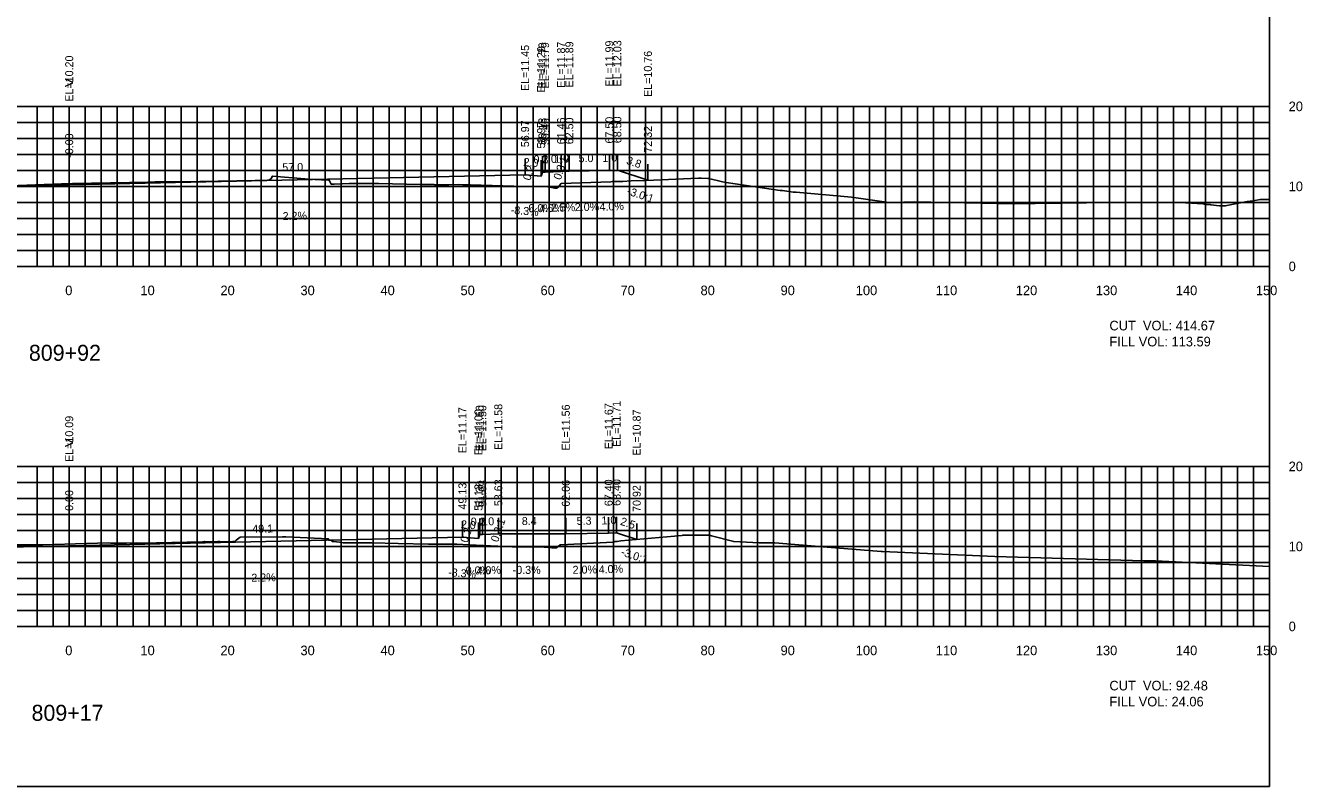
# Model space of a CAD drawing. Extents: x 1797419 to 1809236, y 248759 to 251512.
# Drawn here: x 1804325.5 to 1804485.1, y 250417.3 to 250512.4 of the extents above; entities that cross this region are included whole.
import ezdxf

# ---------------------------------------------------------------- set-up
doc = ezdxf.new("R2010")
doc.units = 0
for name, color, linetype in [('1', 7, 'Continuous'), ('10', 7, 'Continuous'), ('3', 7, 'Continuous'), ('31', 7, 'Continuous'), ('4', 7, 'Continuous'), ('60', 7, 'Continuous'), ('ANNO-TXT', 7, 'Continuous'), ('CL-CNST', 7, 'Continuous'), ('Level 62', 7, 'Continuous'), ('M-ROADS', 7, 'Continuous')]:
    doc.layers.add(name, color=color, linetype=linetype)

msp = doc.modelspace()

# ---------------------------------------------------------------- linework, layer by layer
for p, q in [((1804390.14, 250494.04), (1804390.14, 250496.04)), ((1804390.47, 250494.04), (1804390.47, 250496.04)), ((1804392.47, 250494.12), (1804392.47, 250496.12)), ((1804393.5, 250494.15), (1804393.5, 250496.15)), ((1804398.5, 250494.25), (1804398.5, 250496.25)), ((1804399.5, 250494.29), (1804399.5, 250496.29)), ((1804331, 250492.46), (1804331, 250494.46)), ((1804387.97, 250493.71), (1804387.97, 250495.71)), ((1804389.97, 250493.54), (1804389.97, 250495.54)), ((1804403.32, 250493.02), (1804403.32, 250495.02)), ((1804380.14, 250448.42), (1804380.14, 250450.42)), ((1804382.14, 250448.26), (1804382.14, 250450.26)), ((1804382.3, 250448.76), (1804382.3, 250450.76)), ((1804382.63, 250448.76), (1804382.63, 250450.76)), ((1804384.63, 250448.84), (1804384.63, 250450.84)), ((1804393.06, 250448.82), (1804393.06, 250450.82)), ((1804398.41, 250448.92), (1804398.41, 250450.92)), ((1804399.41, 250448.96), (1804399.41, 250450.96)), ((1804401.92, 250448.12), (1804401.92, 250450.12)), ((1804331, 250447.34), (1804331, 250449.34))]:
    msp.add_line(p, q)
msp.add_lwpolyline([(1804181, 250417.26), (1804481, 250417.26), (1804481, 250607.26), (1804181, 250607.26)], close=True)
at = {"layer": '60'}
for p, q in [((1804481, 250482.26), (1804481, 250502.26)), ((1804481.06, 250502.26), (1804481, 250502.26)), ((1804481.06, 250492.26), (1804481, 250492.26)), ((1804181, 250482.26), (1804481, 250482.26)), ((1804331, 250482.2), (1804331, 250482.26)), ((1804341, 250482.2), (1804341, 250482.26)), ((1804351, 250482.2), (1804351, 250482.26)), ((1804361, 250482.2), (1804361, 250482.26)), ((1804371, 250482.2), (1804371, 250482.26)), ((1804381, 250482.2), (1804381, 250482.26)), ((1804391, 250482.2), (1804391, 250482.26)), ((1804401, 250482.2), (1804401, 250482.26)), ((1804411, 250482.2), (1804411, 250482.26)), ((1804421, 250482.2), (1804421, 250482.26)), ((1804431, 250482.2), (1804431, 250482.26)), ((1804441, 250482.2), (1804441, 250482.26)), ((1804451, 250482.2), (1804451, 250482.26)), ((1804461, 250482.2), (1804461, 250482.26)), ((1804471, 250482.2), (1804471, 250482.26)), ((1804481, 250482.2), (1804481, 250482.26)), ((1804481.06, 250482.26), (1804481, 250482.26)), ((1804481, 250437.26), (1804481, 250457.26)), ((1804481.06, 250457.26), (1804481, 250457.26)), ((1804481.06, 250447.26), (1804481, 250447.26)), ((1804181, 250437.26), (1804481, 250437.26)), ((1804331, 250437.2), (1804331, 250437.26)), ((1804341, 250437.2), (1804341, 250437.26)), ((1804351, 250437.2), (1804351, 250437.26)), ((1804361, 250437.2), (1804361, 250437.26)), ((1804371, 250437.2), (1804371, 250437.26)), ((1804381, 250437.2), (1804381, 250437.26)), ((1804391, 250437.2), (1804391, 250437.26)), ((1804401, 250437.2), (1804401, 250437.26)), ((1804411, 250437.2), (1804411, 250437.26)), ((1804421, 250437.2), (1804421, 250437.26)), ((1804431, 250437.2), (1804431, 250437.26)), ((1804441, 250437.2), (1804441, 250437.26)), ((1804451, 250437.2), (1804451, 250437.26)), ((1804461, 250437.2), (1804461, 250437.26)), ((1804471, 250437.2), (1804471, 250437.26)), ((1804481, 250437.2), (1804481, 250437.26)), ((1804481.06, 250437.26), (1804481, 250437.26))]:
    msp.add_line(p, q, dxfattribs=at)
at = {"layer": 'CL-CNST'}
for points in [[(1804239.85, 250495.06), (1804250.35, 250491.57), (1804258.35, 250491.25), (1804258.68, 250491.25), (1804258.84, 250490.75), (1804260.84, 250490.91), (1804331, 250492.46), (1804387.97, 250493.71), (1804389.97, 250493.54), (1804390.14, 250494.04), (1804390.47, 250494.04), (1804392.47, 250494.12), (1804393.5, 250494.15), (1804398.5, 250494.25), (1804399.5, 250494.29), (1804403.32, 250493.02)], [(1804237.82, 250449.12), (1804246.11, 250446.36), (1804254.11, 250446.04), (1804254.44, 250446.04), (1804254.61, 250445.54), (1804256.61, 250445.71), (1804331, 250447.34), (1804380.14, 250448.42), (1804382.14, 250448.26), (1804382.3, 250448.76), (1804382.63, 250448.76), (1804384.63, 250448.84), (1804393.06, 250448.82), (1804398.41, 250448.92), (1804399.41, 250448.96), (1804401.92, 250448.12)]]:
    msp.add_lwpolyline(points, dxfattribs=at)
at = {"layer": 'Level 62'}
for p, q in [((1804181, 250502.26), (1804481, 250502.26)), ((1804327, 250482.26), (1804327, 250502.26)), ((1804329, 250482.26), (1804329, 250502.26)), ((1804331, 250482.26), (1804331, 250502.26)), ((1804333, 250482.26), (1804333, 250502.26)), ((1804335, 250482.26), (1804335, 250502.26)), ((1804337, 250482.26), (1804337, 250502.26)), ((1804339, 250482.26), (1804339, 250502.26)), ((1804341, 250482.26), (1804341, 250502.26)), ((1804343, 250482.26), (1804343, 250502.26)), ((1804345, 250482.26), (1804345, 250502.26)), ((1804347, 250482.26), (1804347, 250502.26)), ((1804349, 250482.26), (1804349, 250502.26)), ((1804351, 250482.26), (1804351, 250502.26)), ((1804353, 250482.26), (1804353, 250502.26)), ((1804355, 250482.26), (1804355, 250502.26)), ((1804357, 250482.26), (1804357, 250502.26)), ((1804359, 250482.26), (1804359, 250502.26)), ((1804361, 250482.26), (1804361, 250502.26)), ((1804363, 250482.26), (1804363, 250502.26)), ((1804365, 250482.26), (1804365, 250502.26)), ((1804367, 250482.26), (1804367, 250502.26)), ((1804369, 250482.26), (1804369, 250502.26)), ((1804371, 250482.26), (1804371, 250502.26)), ((1804373, 250482.26), (1804373, 250502.26)), ((1804375, 250482.26), (1804375, 250502.26)), ((1804377, 250482.26), (1804377, 250502.26)), ((1804379, 250482.26), (1804379, 250502.26)), ((1804381, 250482.26), (1804381, 250502.26)), ((1804383, 250482.26), (1804383, 250502.26)), ((1804385, 250482.26), (1804385, 250502.26)), ((1804387, 250482.26), (1804387, 250502.26)), ((1804389, 250482.26), (1804389, 250502.26)), ((1804391, 250482.26), (1804391, 250502.26)), ((1804393, 250482.26), (1804393, 250502.26)), ((1804395, 250482.26), (1804395, 250502.26)), ((1804397, 250482.26), (1804397, 250502.26)), ((1804399, 250482.26), (1804399, 250502.26)), ((1804401, 250482.26), (1804401, 250502.26)), ((1804403, 250482.26), (1804403, 250502.26)), ((1804405, 250482.26), (1804405, 250502.26)), ((1804407, 250482.26), (1804407, 250502.26)), ((1804409, 250482.26), (1804409, 250502.26)), ((1804411, 250482.26), (1804411, 250502.26)), ((1804413, 250482.26), (1804413, 250502.26)), ((1804415, 250482.26), (1804415, 250502.26)), ((1804417, 250482.26), (1804417, 250502.26)), ((1804419, 250482.26), (1804419, 250502.26)), ((1804421, 250482.26), (1804421, 250502.26)), ((1804423, 250482.26), (1804423, 250502.26)), ((1804425, 250482.26), (1804425, 250502.26)), ((1804427, 250482.26), (1804427, 250502.26)), ((1804429, 250482.26), (1804429, 250502.26)), ((1804431, 250482.26), (1804431, 250502.26)), ((1804433, 250482.26), (1804433, 250502.26)), ((1804435, 250482.26), (1804435, 250502.26)), ((1804437, 250482.26), (1804437, 250502.26)), ((1804439, 250482.26), (1804439, 250502.26)), ((1804441, 250482.26), (1804441, 250502.26)), ((1804443, 250482.26), (1804443, 250502.26)), ((1804445, 250482.26), (1804445, 250502.26)), ((1804447, 250482.26), (1804447, 250502.26)), ((1804449, 250482.26), (1804449, 250502.26)), ((1804451, 250482.26), (1804451, 250502.26)), ((1804453, 250482.26), (1804453, 250502.26)), ((1804455, 250482.26), (1804455, 250502.26)), ((1804457, 250482.26), (1804457, 250502.26)), ((1804459, 250482.26), (1804459, 250502.26)), ((1804461, 250482.26), (1804461, 250502.26)), ((1804463, 250482.26), (1804463, 250502.26)), ((1804465, 250482.26), (1804465, 250502.26)), ((1804467, 250482.26), (1804467, 250502.26)), ((1804469, 250482.26), (1804469, 250502.26)), ((1804471, 250482.26), (1804471, 250502.26)), ((1804473, 250482.26), (1804473, 250502.26)), ((1804475, 250482.26), (1804475, 250502.26)), ((1804477, 250482.26), (1804477, 250502.26)), ((1804479, 250482.26), (1804479, 250502.26)), ((1804481, 250482.26), (1804481, 250502.26)), ((1804181, 250500.26), (1804481, 250500.26)), ((1804181, 250498.26), (1804481, 250498.26)), ((1804181, 250496.26), (1804481, 250496.26)), ((1804181, 250494.26), (1804481, 250494.26)), ((1804181, 250492.26), (1804481, 250492.26)), ((1804181, 250490.26), (1804481, 250490.26)), ((1804181, 250488.26), (1804481, 250488.26)), ((1804181, 250486.26), (1804481, 250486.26)), ((1804181, 250484.26), (1804481, 250484.26)), ((1804181, 250482.26), (1804481, 250482.26)), ((1804181, 250457.26), (1804481, 250457.26)), ((1804327, 250437.26), (1804327, 250457.26)), ((1804329, 250437.26), (1804329, 250457.26)), ((1804331, 250437.26), (1804331, 250457.26)), ((1804333, 250437.26), (1804333, 250457.26)), ((1804335, 250437.26), (1804335, 250457.26)), ((1804337, 250437.26), (1804337, 250457.26)), ((1804339, 250437.26), (1804339, 250457.26)), ((1804341, 250437.26), (1804341, 250457.26)), ((1804343, 250437.26), (1804343, 250457.26)), ((1804345, 250437.26), (1804345, 250457.26)), ((1804347, 250437.26), (1804347, 250457.26)), ((1804349, 250437.26), (1804349, 250457.26)), ((1804351, 250437.26), (1804351, 250457.26)), ((1804353, 250437.26), (1804353, 250457.26)), ((1804355, 250437.26), (1804355, 250457.26)), ((1804357, 250437.26), (1804357, 250457.26)), ((1804359, 250437.26), (1804359, 250457.26)), ((1804361, 250437.26), (1804361, 250457.26)), ((1804363, 250437.26), (1804363, 250457.26)), ((1804365, 250437.26), (1804365, 250457.26)), ((1804367, 250437.26), (1804367, 250457.26)), ((1804369, 250437.26), (1804369, 250457.26)), ((1804371, 250437.26), (1804371, 250457.26)), ((1804373, 250437.26), (1804373, 250457.26)), ((1804375, 250437.26), (1804375, 250457.26)), ((1804377, 250437.26), (1804377, 250457.26)), ((1804379, 250437.26), (1804379, 250457.26)), ((1804381, 250437.26), (1804381, 250457.26)), ((1804383, 250437.26), (1804383, 250457.26)), ((1804385, 250437.26), (1804385, 250457.26)), ((1804387, 250437.26), (1804387, 250457.26)), ((1804389, 250437.26), (1804389, 250457.26)), ((1804391, 250437.26), (1804391, 250457.26)), ((1804393, 250437.26), (1804393, 250457.26)), ((1804395, 250437.26), (1804395, 250457.26)), ((1804397, 250437.26), (1804397, 250457.26)), ((1804399, 250437.26), (1804399, 250457.26)), ((1804401, 250437.26), (1804401, 250457.26)), ((1804403, 250437.26), (1804403, 250457.26)), ((1804405, 250437.26), (1804405, 250457.26)), ((1804407, 250437.26), (1804407, 250457.26)), ((1804409, 250437.26), (1804409, 250457.26)), ((1804411, 250437.26), (1804411, 250457.26)), ((1804413, 250437.26), (1804413, 250457.26)), ((1804415, 250437.26), (1804415, 250457.26)), ((1804417, 250437.26), (1804417, 250457.26)), ((1804419, 250437.26), (1804419, 250457.26)), ((1804421, 250437.26), (1804421, 250457.26)), ((1804423, 250437.26), (1804423, 250457.26)), ((1804425, 250437.26), (1804425, 250457.26)), ((1804427, 250437.26), (1804427, 250457.26)), ((1804429, 250437.26), (1804429, 250457.26)), ((1804431, 250437.26), (1804431, 250457.26)), ((1804433, 250437.26), (1804433, 250457.26)), ((1804435, 250437.26), (1804435, 250457.26)), ((1804437, 250437.26), (1804437, 250457.26)), ((1804439, 250437.26), (1804439, 250457.26)), ((1804441, 250437.26), (1804441, 250457.26)), ((1804443, 250437.26), (1804443, 250457.26)), ((1804445, 250437.26), (1804445, 250457.26)), ((1804447, 250437.26), (1804447, 250457.26)), ((1804449, 250437.26), (1804449, 250457.26)), ((1804451, 250437.26), (1804451, 250457.26)), ((1804453, 250437.26), (1804453, 250457.26)), ((1804455, 250437.26), (1804455, 250457.26)), ((1804457, 250437.26), (1804457, 250457.26)), ((1804459, 250437.26), (1804459, 250457.26)), ((1804461, 250437.26), (1804461, 250457.26)), ((1804463, 250437.26), (1804463, 250457.26)), ((1804465, 250437.26), (1804465, 250457.26)), ((1804467, 250437.26), (1804467, 250457.26)), ((1804469, 250437.26), (1804469, 250457.26)), ((1804471, 250437.26), (1804471, 250457.26)), ((1804473, 250437.26), (1804473, 250457.26)), ((1804475, 250437.26), (1804475, 250457.26)), ((1804477, 250437.26), (1804477, 250457.26)), ((1804479, 250437.26), (1804479, 250457.26)), ((1804481, 250437.26), (1804481, 250457.26)), ((1804181, 250455.26), (1804481, 250455.26)), ((1804181, 250453.26), (1804481, 250453.26)), ((1804181, 250451.26), (1804481, 250451.26)), ((1804181, 250449.26), (1804481, 250449.26)), ((1804181, 250447.26), (1804481, 250447.26)), ((1804181, 250445.26), (1804481, 250445.26)), ((1804181, 250443.26), (1804481, 250443.26)), ((1804181, 250441.26), (1804481, 250441.26)), ((1804181, 250439.26), (1804481, 250439.26)), ((1804181, 250437.26), (1804481, 250437.26))]:
    msp.add_line(p, q, dxfattribs=at)
at = {"layer": 'M-ROADS'}
for points in [[(1804320.24, 250492.21), (1804330.05, 250492.57), (1804330.41, 250492.58), (1804331.42, 250492.61), (1804338.52, 250492.76), (1804340.81, 250492.8), (1804341.72, 250492.81), (1804342.4, 250492.83), (1804347.34, 250492.89), (1804354.23, 250492.98), (1804354.41, 250492.99), (1804355.77, 250493.03), (1804355.79, 250493.06), (1804355.8, 250493.04), (1804355.83, 250493.04), (1804355.91, 250493.04), (1804355.99, 250493.03), (1804356.25, 250493.23), (1804356.4, 250493.54), (1804360.44, 250493.19), (1804360.84, 250493.18), (1804363.42, 250493.02), (1804363.5, 250493.02), (1804363.73, 250492.54), (1804363.74, 250492.54), (1804364.02, 250492.54), (1804364.03, 250492.54), (1804364.07, 250492.53), (1804364.07, 250492.53), (1804364.1, 250492.53), (1804365.12, 250492.57), (1804366, 250492.62), (1804367.23, 250492.62), (1804367.82, 250492.62), (1804368.98, 250492.62), (1804369.56, 250492.62), (1804369.68, 250492.61), (1804374.85, 250492.51), (1804376.59, 250492.48), (1804376.63, 250492.47), (1804377.9, 250492.46), (1804378.45, 250492.46), (1804379.65, 250492.48), (1804380.19, 250492.47), (1804380.32, 250492.47), (1804381.14, 250492.47), (1804386.56, 250492.28), (1804387.02, 250492.25), (1804387.05, 250492.25), (1804388.36, 250492.25), (1804388.88, 250492.25), (1804390.11, 250492.26), (1804390.61, 250492.25), (1804391.28, 250492.12), (1804391.64, 250492.04), (1804391.7, 250492.04), (1804391.73, 250492.03), (1804391.75, 250492.03), (1804391.98, 250492.03), (1804392.03, 250492.08), (1804392.46, 250492.62), (1804398.69, 250492.84), (1804398.7, 250492.84), (1804398.86, 250492.85), (1804399.38, 250492.87), (1804399.43, 250492.87), (1804399.44, 250492.87), (1804399.51, 250492.88), (1804399.74, 250492.87), (1804400.18, 250492.89), (1804401.21, 250492.95), (1804403.06, 250493.01), (1804409.65, 250493.3), (1804409.97, 250493.3), (1804410.83, 250493.24), (1804410.95, 250493.24), (1804412.66, 250492.81), (1804413.11, 250492.76), (1804419.83, 250491.75), (1804420.16, 250491.75), (1804421.48, 250491.54), (1804421.61, 250491.54), (1804421.84, 250491.53), (1804428.75, 250490.91), (1804433.42, 250490.24), (1804433.72, 250490.24), (1804433.84, 250490.25), (1804434.03, 250490.24), (1804436.58, 250490.33), (1804449.15, 250490.09), (1804454.3, 250490.15), (1804454.86, 250490.16), (1804454.92, 250490.17), (1804458.14, 250490.22), (1804459.37, 250490.23), (1804459.78, 250490.23), (1804469.06, 250490.3), (1804472.73, 250490.06), (1804473, 250490.01), (1804473.57, 250489.98), (1804473.68, 250489.97), (1804474.76, 250489.85), (1804475.32, 250489.83), (1804475.48, 250489.82), (1804478.22, 250490.36), (1804478.95, 250490.44), (1804479.85, 250490.62), (1804480, 250490.63), (1804480.47, 250490.61), (1804480.67, 250490.62), (1804480.87, 250490.63), (1804481, 250490.64)], [(1804324.14, 250447.47), (1804325.62, 250447.47), (1804325.77, 250447.47), (1804327.3, 250447.47), (1804327.4, 250447.47), (1804327.42, 250447.47), (1804327.69, 250447.47), (1804333.16, 250447.62), (1804335.91, 250447.7), (1804336.17, 250447.68), (1804336.18, 250447.68), (1804336.24, 250447.67), (1804337.83, 250447.68), (1804337.85, 250447.67), (1804338.15, 250447.67), (1804339.46, 250447.7), (1804339.73, 250447.68), (1804341.89, 250447.72), (1804347.65, 250447.85), (1804347.85, 250447.86), (1804347.91, 250447.86), (1804348.22, 250447.85), (1804349.56, 250447.86), (1804349.82, 250447.86), (1804351.21, 250447.85), (1804351.43, 250447.86), (1804351.46, 250447.86), (1804351.47, 250447.86), (1804351.55, 250447.88), (1804351.59, 250447.89), (1804351.72, 250447.92), (1804351.87, 250448.04), (1804352.36, 250448.42), (1804357.65, 250448.46), (1804358.07, 250448.45), (1804363.4, 250448.21), (1804363.42, 250448.03), (1804363.68, 250448.03), (1804363.85, 250447.89), (1804364.02, 250447.89), (1804364.76, 250447.8), (1804365, 250447.74), (1804365.03, 250447.75), (1804365.27, 250447.69), (1804365.89, 250447.69), (1804367.04, 250447.69), (1804367.83, 250447.69), (1804368.81, 250447.69), (1804372.12, 250447.62), (1804375.92, 250447.53), (1804377.05, 250447.54), (1804377.69, 250447.53), (1804379, 250447.53), (1804379.46, 250447.53), (1804380.98, 250447.45), (1804386.36, 250447.19), (1804387.99, 250447.2), (1804388.13, 250447.19), (1804389.4, 250447.19), (1804389.89, 250447.19), (1804391.3, 250447.1), (1804391.85, 250447.06), (1804391.92, 250447.11), (1804392.34, 250447.47), (1804392.35, 250447.49), (1804392.4, 250447.46), (1804392.44, 250447.46), (1804398.96, 250447.81), (1804399.24, 250447.87), (1804399.35, 250447.87), (1804399.36, 250447.87), (1804399.46, 250447.87), (1804399.95, 250447.94), (1804407.62, 250448.64), (1804407.65, 250448.65), (1804407.65, 250448.64), (1804407.66, 250448.65), (1804407.66, 250448.65), (1804410.98, 250448.65), (1804411.06, 250448.65), (1804411.25, 250448.6), (1804414.04, 250447.86), (1804417.21, 250447.7), (1804419.18, 250447.7), (1804425.71, 250447.17), (1804432.47, 250446.64), (1804432.63, 250446.64), (1804446.67, 250446.01), (1804465.29, 250445.45), (1804465.67, 250445.44), (1804466.77, 250445.45), (1804481, 250444.73)]]:
    msp.add_lwpolyline(points, dxfattribs=at)

# ---------------------------------------------------------------- texts
for s, rotation, p in [('0.3:1', 71.5647, (1804392.42, 250493)), ('-3.0:1', 341.5651, (1804400.62, 250491.28)), ('0.3:1', 71.5647, (1804384.59, 250447.72)), ('-3.0:1', 341.5651, (1804399.87, 250446.17))]:
    msp.add_text(s, height=1, rotation=rotation).set_placement(p)
at = {"layer": '1'}
for s, p in [('809+92', (1804325.96, 250470.46)), ('809+17', (1804326.29, 250425.46))]:
    msp.add_text(s, height=2, dxfattribs=at).set_placement(p)
at = {"layer": '10'}
for s, p in [('0', (1804330.5, 250478.66)), ('10', (1804339.9, 250478.66)), ('20', (1804349.9, 250478.66)), ('30', (1804359.9, 250478.66)), ('40', (1804369.9, 250478.66)), ('50', (1804379.9, 250478.66)), ('60', (1804389.9, 250478.66)), ('70', (1804399.9, 250478.66)), ('80', (1804409.9, 250478.66)), ('90', (1804419.9, 250478.66)), ('100', (1804429.3, 250478.66)), ('110', (1804439.3, 250478.66)), ('120', (1804449.3, 250478.66)), ('130', (1804459.3, 250478.66)), ('140', (1804469.3, 250478.66)), ('150', (1804479.3, 250478.66)), ('0', (1804330.5, 250433.66)), ('10', (1804339.9, 250433.66)), ('20', (1804349.9, 250433.66)), ('30', (1804359.9, 250433.66)), ('40', (1804369.9, 250433.66)), ('50', (1804379.9, 250433.66)), ('60', (1804389.9, 250433.66)), ('70', (1804399.9, 250433.66)), ('80', (1804409.9, 250433.66)), ('90', (1804419.9, 250433.66)), ('100', (1804429.3, 250433.66)), ('110', (1804439.3, 250433.66)), ('120', (1804449.3, 250433.66)), ('130', (1804459.3, 250433.66)), ('140', (1804469.3, 250433.66)), ('150', (1804479.3, 250433.66))]:
    msp.add_text(s, height=1.2, dxfattribs=at).set_placement(p)
at = {"layer": '3'}
for s, p in [('EL=11.99', (1804399, 250504.72)), ('EL=12.03', (1804400, 250504.76)), ('EL=11.45', (1804388.47, 250504.18)), ('EL=11.29', (1804390.47, 250504.01)), ('EL=11.79', (1804390.64, 250504.51)), ('EL=11.79', (1804390.97, 250504.51)), ('EL=11.87', (1804392.97, 250504.59)), ('EL=11.89', (1804394, 250504.62)), ('EL=10.76', (1804403.82, 250503.44)), ('EL=10.20', (1804331.5, 250502.85)), ('59.13', (1804390.64, 250497.49)), ('61.46', (1804392.97, 250497.52)), ('62.50', (1804394, 250497.52)), ('67.50', (1804399, 250497.62)), ('68.50', (1804400, 250497.66)), ('56.97', (1804388.47, 250497.16)), ('58.97', (1804390.47, 250496.99)), ('59.46', (1804390.97, 250497.44)), ('72.32', (1804403.82, 250496.47)), ('-0.00', (1804331.5, 250495.83)), ('EL=11.17', (1804380.64, 250458.9)), ('EL=11.00', (1804382.64, 250458.65)), ('EL=11.50', (1804382.8, 250459.15)), ('EL=11.50', (1804383.13, 250459.15)), ('EL=11.58', (1804385.13, 250459.31)), ('EL=11.56', (1804393.56, 250459.24)), ('EL=11.67', (1804398.91, 250459.4)), ('EL=11.71', (1804399.91, 250459.69)), ('EL=10.87', (1804402.42, 250458.6)), ('EL=10.09', (1804331.5, 250457.82)), ('49.13', (1804380.64, 250451.87)), ('51.13', (1804382.64, 250451.71)), ('51.30', (1804382.8, 250452.13)), ('51.63', (1804383.13, 250452.21)), ('53.63', (1804385.13, 250452.29)), ('62.06', (1804393.56, 250452.22)), ('67.40', (1804398.91, 250452.29)), ('68.40', (1804399.91, 250452.33)), ('70.92', (1804402.42, 250451.57)), ('0.00', (1804331.5, 250451.7))]:
    msp.add_text(s, height=1, rotation=90, dxfattribs=at).set_placement(p)
at = {"layer": '31'}
for s, p in [('20', (1804483.4, 250501.66)), ('10', (1804483.4, 250491.66)), ('0', (1804483.4, 250481.66)), ('20', (1804483.4, 250456.66)), ('10', (1804483.4, 250446.66)), ('0', (1804483.4, 250436.66))]:
    msp.add_text(s, height=1.2, dxfattribs=at).set_placement(p)
at = {"layer": '4'}
for s, p in [('0.3', (1804389.02, 250495.14)), ('0.0%', (1804388.39, 250489.04)), ('0.3', (1804381.18, 250449.86)), ('0.0%', (1804380.55, 250443.76))]:
    msp.add_text(s, height=1, dxfattribs=at).set_placement(p)
for s, rotation, p in [('2.0', 2.2906, (1804390.1, 250495.13)), ('1.0', 1.458, (1804391.63, 250495.2)), ('5.0', 1.1458, (1804394.66, 250495.27)), ('1.0', 2.2906, (1804397.64, 250495.31)), ('3.8', 341.5651, (1804400.54, 250495.1)), ('57.0', 1.2603, (1804357.64, 250494.14)), ('0.2', 71.5647, (1804388.6, 250492.92)), ('2.0', 355.2364, (1804387.74, 250494.83)), ('-8.3%', 355.2364, (1804386.15, 250488.84)), ('4.0%', 2.2906, (1804389.75, 250489.01)), ('2.5%', 1.458, (1804391.2, 250489.09)), ('2.0%', 1.1458, (1804394.19, 250489.16)), ('4.0%', 2.2906, (1804397.29, 250489.2)), ('2.2%', 1.2603, (1804357.68, 250488.04)), ('49.1', 1.2603, (1804353.89, 250448.95)), ('2.0', 355.2364, (1804379.91, 250449.55)), ('2.0', 2.2906, (1804382.27, 250449.84)), ('8.4', 359.8555, (1804387.56, 250449.93)), ('5.3', 1.1458, (1804394.43, 250449.94)), ('1.0', 2.2906, (1804397.54, 250449.99)), ('2.5', 341.5651, (1804399.79, 250449.99)), ('0.2', 71.5647, (1804380.77, 250447.64)), ('4.0%', 2.2906, (1804397.19, 250443.87)), ('2.2%', 1.2603, (1804353.77, 250442.84)), ('-8.3%', 355.2364, (1804378.32, 250443.56)), ('4.0%', 2.2906, (1804381.92, 250443.72)), ('-0.3%', 359.8555, (1804386.42, 250443.83)), ('2.0%', 1.1458, (1804393.92, 250443.83))]:
    msp.add_text(s, height=1, rotation=rotation, dxfattribs=at).set_placement(p)
at = {"layer": '60'}
for p in [(1804330.39, 250504.51), (1804330.39, 250459.51)]:
    msp.add_text('>', height=1.5, dxfattribs=at).set_placement(p)
at = {"layer": 'ANNO-TXT'}
for s, p in [('CUT  VOL: 414.67', (1804461, 250474.26)), ('FILL VOL: 113.59', (1804461, 250472.26)), ('CUT  VOL: 92.48', (1804461, 250429.26)), ('FILL VOL: 24.06', (1804461, 250427.26))]:
    msp.add_text(s, height=1.2, dxfattribs=at).set_placement(p)

doc.saveas('drawing.dxf')
